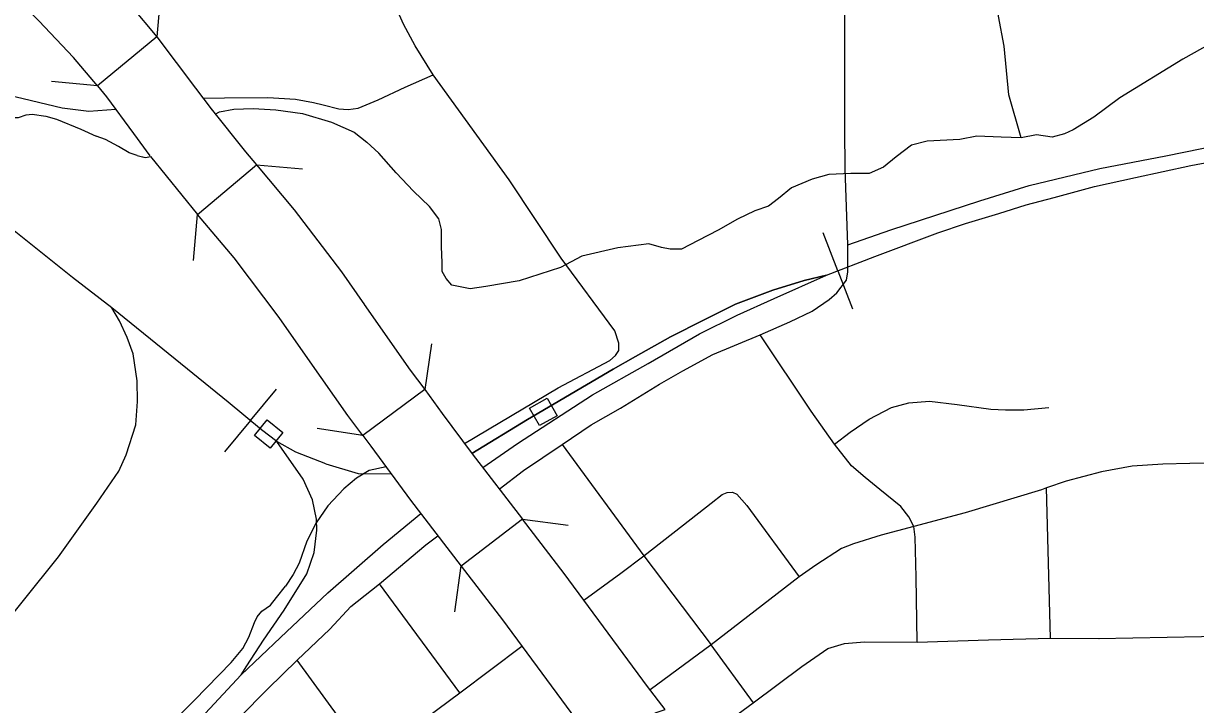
# Model space of a CAD drawing. Extents: x 22866 to 28196, y 1324810 to 1328105.
# Drawn here: x 25775.8 to 25867.1, y 1326199.9 to 1326253 of the extents above; entities that cross this region are included whole.
import ezdxf

# ---------------------------------------------------------------- set-up
doc = ezdxf.new("R2010")
doc.units = 0
for name, color, linetype in [('Level 15', 7, 'Continuous'), ('Level 33', 7, 'Continuous'), ('Level 34', 7, 'Continuous'), ('Level 35', 7, 'Continuous'), ('Level 37', 7, 'Continuous'), ('Level 40', 7, 'Continuous')]:
    doc.layers.add(name, color=color, linetype=linetype)

msp = doc.modelspace()

# ---------------------------------------------------------------- linework, layer by layer
at = {"layer": 'Level 15'}
msp.add_line((25789.381, 1326238.074), (25789.381, 1326238.073), dxfattribs=at)
for points in [[(25781.586, 1326248.095), (25779.735, 1326250.316), (25777.024, 1326253.176), (25776.272, 1326253.907), (25780.458, 1326258.207)], [(25780.455, 1326258.21), (25781.295, 1326257.393), (25784.222, 1326254.305), (25786.204, 1326251.927), (25781.586, 1326248.095)], [(25786.204, 1326251.927), (25789.234, 1326247.934), (25790.511, 1326246.198)], [(25781.586, 1326248.095), (25782.302, 1326247.235), (25784.399, 1326244.381), (25785.675, 1326242.644)], [(25790.432, 1326246.3), (25793.109, 1326242.966), (25793.967, 1326241.946)], [(25785.715, 1326242.59), (25789.381, 1326238.074)], [(25789.381, 1326238.073), (25793.967, 1326241.946), (25796.917, 1326238.439), (25800.581, 1326233.603), (25802.375, 1326231.042)], [(25797.978, 1326226.86), (25795.731, 1326230.068), (25792.227, 1326234.693), (25789.381, 1326238.074)], [(25802.355, 1326231.071), (25805.944, 1326225.953), (25807.07, 1326224.435)], [(25807.07, 1326224.435), (25802.244, 1326220.869), (25801.095, 1326222.416), (25797.973, 1326226.868)], [(25807.07, 1326224.435), (25808.439, 1326222.582), (25810.761, 1326219.445), (25814.671, 1326214.343)], [(25802.244, 1326220.869), (25802.864, 1326220.027), (25805.967, 1326215.835), (25809.904, 1326210.694)], [(25814.67, 1326214.343), (25809.902, 1326210.696), (25813.136, 1326206.502), (25819.622, 1326197.694), (25821.181, 1326195.66)], [(25821.162, 1326195.683), (25821.649, 1326196.479), (25822.018, 1326197.002), (25822.486, 1326197.542), (25823.197, 1326198.191), (25823.728, 1326198.587), (25824.466, 1326199.002), (25825.087, 1326199.281), (25825.793, 1326199.507), (25824.42, 1326201.298), (25817.929, 1326210.114), (25814.67, 1326214.343)], [(25859.519, 1326205.06), (25870.206, 1326205.249), (25881.884, 1326205.636), (25882.341, 1326205.634)], [(25834.71, 1326194.113), (25834.523, 1326194.806), (25834.288, 1326195.435), (25833.904, 1326196.176), (25833.463, 1326196.843), (25832.985, 1326197.434), (25832.469, 1326197.932), (25831.803, 1326198.448), (25831.089, 1326198.9), (25832.645, 1326200.032), (25836.417, 1326202.88), (25838.453, 1326204.278), (25839.74, 1326204.664), (25841.31, 1326204.78), (25845.417, 1326204.759), (25850.956, 1326204.933), (25855.785, 1326205.065)], [(25855.785, 1326205.065), (25859.576, 1326205.06)]]:
    msp.add_lwpolyline(points, dxfattribs=at)
at = {"layer": 'Level 33'}
for points in [[(25807.725, 1326248.972), (25806.313, 1326251.217), (25805.424, 1326252.9), (25804.883, 1326254.139), (25804.709, 1326254.739)], [(25840.014, 1326235.724), (25839.813, 1326241.647), (25839.776, 1326244.732), (25839.774, 1326249.322), (25839.774, 1326254.188)], [(25789.808, 1326247.153), (25791.49, 1326247.172), (25794.854, 1326247.192), (25797.001, 1326247.076), (25798.412, 1326246.805), (25799.16, 1326246.631), (25800.378, 1326246.321), (25801.113, 1326246.263), (25801.886, 1326246.36), (25803.433, 1326247.018), (25805.559, 1326248.005), (25807.725, 1326248.972)], [(25821.914, 1326227.089), (25822.189, 1326227.476), (25822.189, 1326228.057), (25821.88, 1326229.024), (25817.703, 1326234.675), (25813.643, 1326240.79), (25807.725, 1326248.972)], [(25771.223, 1326248.382), (25774.619, 1326247.398), (25778.841, 1326246.392), (25780.919, 1326246.123), (25783.009, 1326246.273)], [(25840.014, 1326235.724), (25843.359, 1326236.885), (25850.281, 1326239.149), (25854.14, 1326240.33), (25859.631, 1326241.665), (25864.769, 1326242.662), (25870.492, 1326243.823), (25872.994, 1326244.152), (25878.021, 1326244.771), (25883.338, 1326245.332), (25888.636, 1326245.913), (25890.394, 1326246.104)], [(25833.179, 1326228.707), (25835.501, 1326229.715), (25837.241, 1326230.547), (25838.562, 1326231.451), (25839.155, 1326231.979), (25839.917, 1326232.957), (25840.014, 1326233.614), (25840.014, 1326235.724)], [(25817.767, 1326220.174), (25820.036, 1326221.695), (25822.31, 1326223.003), (25825.342, 1326224.861), (25827.172, 1326225.907), (25829.498, 1326227.163), (25833.179, 1326228.707)], [(25845.143, 1326213.775), (25844.759, 1326214.536), (25844.132, 1326215.321), (25842.511, 1326216.655), (25841.361, 1326217.597), (25840.289, 1326218.513), (25838.982, 1326220.187), (25837.152, 1326222.752), (25833.179, 1326228.707)], [(25810.168, 1326220.246), (25817.467, 1326224.579), (25821.484, 1326226.705), (25821.914, 1326227.089)], [(25838.982, 1326220.187), (25840.184, 1326221.119), (25841.674, 1326222.139), (25843.4, 1326223.055), (25844.759, 1326223.421), (25846.38, 1326223.526), (25848.523, 1326223.291), (25851.137, 1326222.924), (25852.287, 1326222.872), (25853.714, 1326222.867), (25855.649, 1326223.05)], [(25812.862, 1326216.692), (25814.766, 1326218.133), (25817.767, 1326220.174)], [(25817.767, 1326220.174), (25824.14, 1326211.482), (25829.361, 1326204.566)], [(25804.059, 1326218.413), (25802.737, 1326218.142), (25801.759, 1326217.548), (25800.782, 1326216.709), (25799.524, 1326215.381), (25798.616, 1326214.052), (25797.883, 1326212.619), (25797.289, 1326210.907), (25796.835, 1326210.033), (25796.236, 1326209.136)], [(25890.107, 1326218.517), (25881.978, 1326218.637), (25873.822, 1326218.663), (25870.32, 1326218.768), (25866.634, 1326218.689), (25864.525, 1326218.637), (25862.146, 1326218.48), (25859.768, 1326218.035), (25856.997, 1326217.303), (25855.468, 1326216.79), (25855.089, 1326216.622), (25849.155, 1326214.843), (25845.143, 1326213.775)], [(25855.785, 1326205.065), (25855.468, 1326216.79)], [(25824.14, 1326211.482), (25827.826, 1326214.361), (25829.368, 1326215.59), (25830.23, 1326216.271), (25830.623, 1326216.428), (25831.041, 1326216.454), (25831.381, 1326216.297), (25832.139, 1326215.407), (25836.209, 1326209.851)], [(25845.143, 1326213.775), (25842.613, 1326213.095), (25840.444, 1326212.415), (25839.529, 1326212.048), (25837.516, 1326210.766), (25836.209, 1326209.851), (25829.361, 1326204.566)], [(25845.408, 1326204.759), (25845.326, 1326209.824), (25845.248, 1326212.938), (25845.143, 1326213.775)], [(25790.977, 1326196.989), (25792.634, 1326198.873), (25794.856, 1326201.123), (25797.13, 1326203.373), (25799.691, 1326205.781), (25801.312, 1326207.534), (25802.933, 1326208.816), (25803.558, 1326209.302), (25807.165, 1326212.338), (25808.098, 1326213.051)], [(25819.461, 1326208.034), (25822.339, 1326210.148), (25824.14, 1326211.482)], [(25809.809, 1326200.809), (25803.558, 1326209.302)], [(25809.809, 1326200.809), (25814.64, 1326204.46)], [(25829.361, 1326204.566), (25824.614, 1326201.046)], [(25832.662, 1326200.045), (25829.361, 1326204.566)], [(25802.752, 1326195.576), (25800.489, 1326198.772), (25797.13, 1326203.373)], [(25802.752, 1326195.576), (25809.809, 1326200.809)]]:
    msp.add_lwpolyline(points, dxfattribs=at)
at = {"layer": 'Level 34'}
msp.add_lwpolyline([(25778.098, 1326186.181), (25778.122, 1326187.436), (25778.357, 1326188.666), (25778.827, 1326189.87), (25779.559, 1326191.099), (25781.127, 1326193.114), (25782.461, 1326194.265), (25784.003, 1326195.626), (25785.832, 1326197.091), (25786.93, 1326198.043), (25789.152, 1326200.241), (25792.001, 1326203.171), (25792.916, 1326204.27), (25793.386, 1326205.16), (25793.805, 1326206.285), (25794.014, 1326206.729), (25794.38, 1326207.174), (25795.059, 1326207.645), (25795.53, 1326208.247), (25796.236, 1326209.136)], dxfattribs=at)
at = {"layer": 'Level 35'}
for points in [[(25853.505, 1326244.058), (25852.549, 1326247.399), (25852.191, 1326251.201), (25851.744, 1326253.527), (25851.789, 1326254.556), (25852.013, 1326255.405), (25852.37, 1326256.166), (25852.862, 1326256.479), (25853.845, 1326256.568), (25855.185, 1326256.3), (25855.856, 1326256.479), (25856.392, 1326257.239), (25856.436, 1326257.865), (25856.302, 1326258.715), (25855.811, 1326260.012), (25855.632, 1326260.907), (25855.543, 1326262.383), (25855.543, 1326263.412), (25855.766, 1326264.53)], [(25871.326, 1326253.12), (25866.098, 1326250.168), (25861.182, 1326247.171), (25859.171, 1326245.65), (25857.563, 1326244.666), (25856.892, 1326244.371), (25855.909, 1326244.103), (25854.703, 1326244.282)], [(25774.873, 1326245.63), (25775.441, 1326245.633), (25776.031, 1326245.85), (25776.504, 1326245.889), (25777.567, 1326245.752), (25778.394, 1326245.495), (25780.284, 1326244.727), (25781.498, 1326244.195)], [(25790.747, 1326245.908), (25791.093, 1326246.067), (25792.215, 1326246.284), (25793.711, 1326246.343), (25795.483, 1326246.244), (25797.55, 1326245.949), (25799.815, 1326245.279), (25801.586, 1326244.49), (25802.551, 1326243.722), (25803.497, 1326242.855)], [(25784.674, 1326242.677), (25784.046, 1326242.895), (25783.241, 1326243.387), (25782.213, 1326243.924), (25781.498, 1326244.195)], [(25854.703, 1326244.282), (25853.505, 1326244.058), (25851.941, 1326244.103), (25850.064, 1326244.192), (25848.724, 1326243.924), (25846.177, 1326243.79), (25844.97, 1326243.477), (25843.764, 1326242.582), (25842.781, 1326241.777), (25841.663, 1326241.285), (25840.233, 1326241.285), (25838.535, 1326241.195), (25837.24, 1326240.838), (25835.631, 1326240.167), (25834.603, 1326239.317), (25833.843, 1326238.735), (25832.771, 1326238.378), (25831.43, 1326237.707), (25829.911, 1326236.857), (25828.36, 1326236.052), (25827.065, 1326235.381), (25826.171, 1326235.381), (25825.501, 1326235.515), (25824.517, 1326235.783), (25822.104, 1326235.47), (25819.289, 1326234.844), (25817.636, 1326233.95), (25814.418, 1326232.921), (25811.827, 1326232.474), (25810.62, 1326232.295), (25809.19, 1326232.563), (25808.743, 1326233.1), (25808.431, 1326233.636), (25808.431, 1326234.352), (25808.386, 1326235.56), (25808.386, 1326236.902), (25808.162, 1326237.751), (25807.447, 1326238.691), (25806.196, 1326239.898), (25804.856, 1326241.33), (25803.497, 1326242.855)], [(25784.674, 1326242.677), (25785.194, 1326242.551)], [(25784.674, 1326242.677), (25785.324, 1326242.52), (25785.715, 1326242.59)]]:
    msp.add_lwpolyline(points, dxfattribs=at)
at = {"layer": 'Level 37'}
for points in [[(25786.537, 1326255.512), (25786.204, 1326251.927)], [(25781.586, 1326248.095), (25778.001, 1326248.428)], [(25793.965, 1326241.946), (25797.553, 1326241.644)], [(25789.078, 1326234.486), (25789.381, 1326238.074)], [(25807.605, 1326227.996), (25807.07, 1326224.435)], [(25802.244, 1326220.869), (25798.683, 1326221.403)], [(25814.67, 1326214.343), (25818.239, 1326213.867)], [(25809.426, 1326207.13), (25809.903, 1326210.699)]]:
    msp.add_lwpolyline(points, dxfattribs=at)
at = {"layer": 'Level 40'}
for p, q in [((25839.229, 1326233.699), (25838.089, 1326236.655)), ((25839.229, 1326233.699), (25838.089, 1326236.655)), ((25839.229, 1326233.699), (25840.368, 1326230.742)), ((25839.229, 1326233.699), (25840.368, 1326230.742)), ((25793.508, 1326222.021), (25795.531, 1326224.46)), ((25793.508, 1326222.021), (25791.485, 1326219.583))]:
    msp.add_line(p, q, dxfattribs=at)
for points in [[(25799.383, 1326218.646), (25797.022, 1326219.553), (25795.557, 1326220.39), (25794.361, 1326221.314), (25791.764, 1326223.468), (25787.63, 1326226.82), (25782.71, 1326230.821), (25779.635, 1326233.181), (25770.922, 1326240.123), (25765.9, 1326244.295), (25760.987, 1326248.313), (25758.766, 1326250.433), (25756.613, 1326253.135), (25755.691, 1326254.674), (25754.666, 1326257.034), (25753.846, 1326259.291), (25753.402, 1326261.934), (25753.163, 1326263.918), (25752.753, 1326267.064), (25752.647, 1326268.98)], [(25856.085, 1326239.414), (25859.207, 1326240.251), (25862.399, 1326240.957), (25864.569, 1326241.433), (25866.721, 1326241.892), (25868.238, 1326242.193), (25869.684, 1326242.404), (25871.8, 1326242.793), (25872.982, 1326242.969), (25875.072, 1326243.216), (25878.071, 1326243.534), (25880.611, 1326243.781), (25884.05, 1326244.081), (25887.518, 1326244.399), (25890.534, 1326244.646)], [(25811.582, 1326218.369), (25814.287, 1326220.24), (25820.129, 1326224.036), (25824.468, 1326226.465), (25828.466, 1326228.79), (25831.404, 1326230.226), (25834.274, 1326231.526), (25838.346, 1326233.359), (25838.346, 1326233.359), (25842.103, 1326234.806), (25847.014, 1326236.649), (25849.183, 1326237.373), (25851.758, 1326238.167), (25853.892, 1326238.838), (25856.085, 1326239.414), (25859.207, 1326240.251), (25862.399, 1326240.957), (25864.569, 1326241.433), (25866.721, 1326241.892), (25868.238, 1326242.193)], [(25811.582, 1326218.369), (25814.287, 1326220.24), (25820.129, 1326224.036), (25824.468, 1326226.465), (25828.466, 1326228.79), (25831.404, 1326230.226), (25834.274, 1326231.526), (25838.346, 1326233.359), (25838.346, 1326233.359), (25842.103, 1326234.806), (25847.014, 1326236.649), (25849.183, 1326237.373), (25851.758, 1326238.167), (25853.892, 1326238.838), (25856.085, 1326239.414), (25859.207, 1326240.251), (25862.399, 1326240.957), (25864.569, 1326241.433), (25866.721, 1326241.892), (25868.238, 1326242.193)], [(25782.71, 1326230.821), (25779.635, 1326233.181), (25770.922, 1326240.123)], [(25838.346, 1326233.359), (25842.103, 1326234.806), (25847.014, 1326236.649), (25849.183, 1326237.373), (25851.758, 1326238.167), (25853.892, 1326238.838), (25856.085, 1326239.414)], [(25810.749, 1326219.461), (25815.064, 1326222.113), (25821.743, 1326226.028), (25823.486, 1326227.02), (25826.211, 1326228.557), (25828.822, 1326229.863), (25831.256, 1326231.099), (25834.184, 1326232.194), (25836.618, 1326232.935), (25838.346, 1326233.359)], [(25810.749, 1326219.461), (25815.064, 1326222.113), (25821.743, 1326226.028), (25823.486, 1326227.02), (25826.211, 1326228.557), (25828.822, 1326229.863), (25831.256, 1326231.099), (25834.184, 1326232.194), (25836.618, 1326232.935), (25838.346, 1326233.359)], [(25811.582, 1326218.369), (25814.287, 1326220.24), (25820.129, 1326224.036), (25824.468, 1326226.465), (25828.466, 1326228.79), (25831.404, 1326230.226), (25834.274, 1326231.526), (25838.346, 1326233.359)], [(25811.582, 1326218.369), (25814.287, 1326220.24), (25820.129, 1326224.036), (25824.468, 1326226.465), (25828.466, 1326228.79), (25831.404, 1326230.226), (25834.274, 1326231.526), (25838.346, 1326233.359)], [(25838.346, 1326233.359), (25836.618, 1326232.935), (25834.184, 1326232.193), (25831.256, 1326231.099), (25828.822, 1326229.863), (25826.211, 1326228.557), (25823.486, 1326227.02)], [(25758.742, 1326185.502), (25763.135, 1326191.749), (25768.296, 1326198.136), (25772.968, 1326204.467), (25778.547, 1326211.412), (25781.536, 1326215.583), (25783.244, 1326218.096), (25783.837, 1326219.352), (25784.569, 1326221.69), (25784.709, 1326223.505), (25784.674, 1326225.125), (25784.36, 1326227.219), (25783.907, 1326228.51), (25783.314, 1326229.801), (25782.71, 1326230.821)], [(25772.968, 1326204.467), (25778.547, 1326211.412), (25781.536, 1326215.583), (25783.244, 1326218.096), (25783.837, 1326219.352), (25784.569, 1326221.69), (25784.709, 1326223.505), (25784.674, 1326225.125), (25784.36, 1326227.219), (25783.907, 1326228.51), (25783.314, 1326229.801), (25782.71, 1326230.821)], [(25799.383, 1326218.646), (25797.022, 1326219.553), (25795.557, 1326220.39), (25794.361, 1326221.314), (25791.764, 1326223.468), (25787.63, 1326226.82), (25782.71, 1326230.821)], [(25823.486, 1326227.02), (25821.743, 1326226.028), (25815.064, 1326222.113), (25810.749, 1326219.461)], [(25792.77, 1326202.209), (25793.231, 1326202.927), (25794.53, 1326204.911), (25796.135, 1326207.254), (25797.886, 1326210.083), (25798.467, 1326211.759), (25798.664, 1326213.478), (25798.638, 1326214.358), (25798.331, 1326215.863), (25797.613, 1326217.47), (25795.557, 1326220.39)], [(25796.135, 1326207.254), (25797.886, 1326210.083), (25798.467, 1326211.759), (25798.664, 1326213.478), (25798.638, 1326214.358), (25798.331, 1326215.863), (25797.613, 1326217.47), (25795.557, 1326220.39)], [(25799.383, 1326218.646), (25801.884, 1326217.915), (25804.461, 1326217.87)], [(25792.77, 1326202.209), (25795.836, 1326205.125), (25799.526, 1326208.613), (25803.831, 1326212.375), (25806.766, 1326214.791)], [(25792.77, 1326202.209), (25795.836, 1326205.125), (25799.526, 1326208.613), (25803.831, 1326212.375), (25806.766, 1326214.791)], [(25792.77, 1326202.209), (25793.231, 1326202.927), (25794.53, 1326204.911), (25796.135, 1326207.254)], [(25704.923, 1326074.403), (25714.054, 1326088.127), (25714.054, 1326088.127), (25724.382, 1326103.191), (25736.028, 1326120.362), (25741.995, 1326129.788), (25747.188, 1326137.585), (25751.142, 1326143.336), (25756.062, 1326150.894), (25762.776, 1326161.051), (25766.124, 1326165.907), (25769.404, 1326170.711), (25771.079, 1326173.345), (25774.734, 1326178.782), (25776.511, 1326181.416), (25779.21, 1326185.588), (25780.871, 1326187.957), (25784.22, 1326192.232), (25788.935, 1326198.08), (25792.77, 1326202.209)], [(25762.776, 1326161.051), (25766.124, 1326165.907), (25769.404, 1326170.711), (25771.079, 1326173.345), (25774.734, 1326178.782), (25776.511, 1326181.416), (25779.21, 1326185.588), (25780.871, 1326187.957), (25784.22, 1326192.232), (25788.935, 1326198.08), (25792.77, 1326202.209)]]:
    msp.add_lwpolyline(points, dxfattribs=at)
for points in [[(25816.008, 1326221.631), (25815.237, 1326222.995), (25816.601, 1326223.767), (25817.372, 1326222.403)], [(25796.024, 1326221.086), (25795.038, 1326219.868), (25793.82, 1326220.853), (25794.805, 1326222.072)]]:
    msp.add_lwpolyline(points, close=True, dxfattribs=at)

doc.saveas('drawing.dxf')
